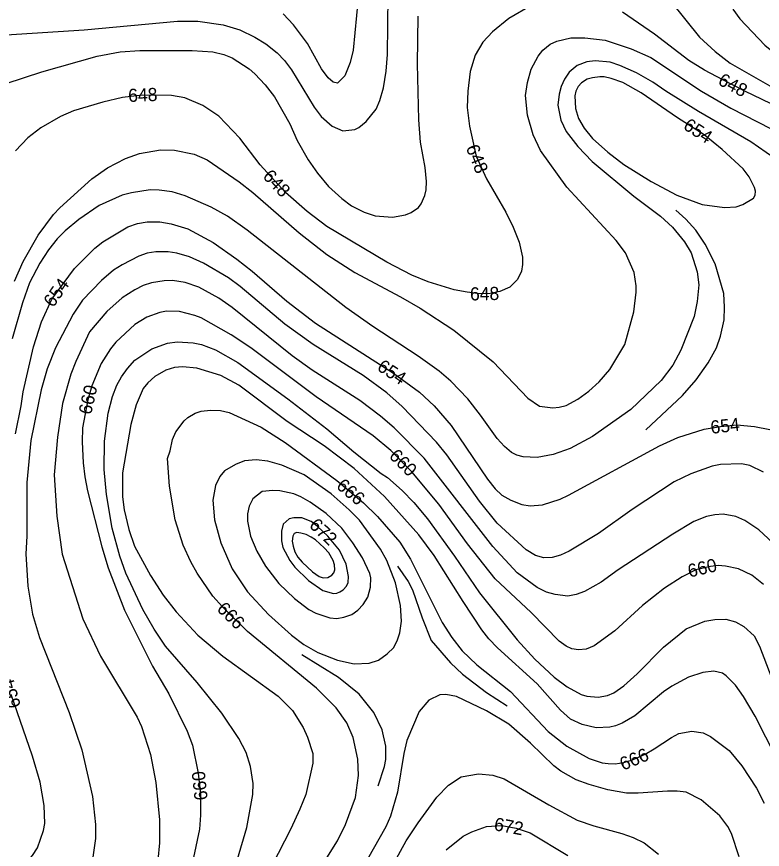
# Model space of a CAD drawing. Extents: x -709418 to -703832, y -1161719 to -1157826.
# Drawn here: x -705716 to -705261, y -1161208 to -1160700 of the extents above; entities that cross this region are included whole.
import ezdxf

# ---------------------------------------------------------------- set-up
doc = ezdxf.new("R2010")
doc.units = 0
for name, color, linetype in [('120_vrstevnice hlavní', 7, 'Continuous'), ('121_vrstevnice hlavní_popis', 7, 'Continuous'), ('122_vrstevnice základní', 7, 'Continuous'), ('124_vrstevnice doplňková', 7, 'Continuous')]:
    doc.layers.add(name, color=color, linetype=linetype)

msp = doc.modelspace()

# ---------------------------------------------------------------- linework, layer by layer
at = {"layer": '120_vrstevnice hlavní'}
for points in [[(-705380.41, -1160937.47), (-705373.28, -1160933.77), (-705366.58, -1160928.78), (-705360.31, -1160923.08), (-705353.9, -1160915.67), (-705344.78, -1160900.42), (-705339.22, -1160880.47), (-705337.8, -1160868.5), (-705337.8, -1160864.51), (-705338.94, -1160856.53), (-705344.35, -1160844.56), (-705349.91, -1160837.01), (-705380.12, -1160804.52), (-705396.08, -1160782.01), (-705400.64, -1160772.46), (-705404.06, -1160760.49), (-705405.2, -1160748.52), (-705404.06, -1160740.54), (-705401.78, -1160732.56), (-705397.65, -1160724.58), (-705394.66, -1160720.88), (-705390.24, -1160717.32), (-705386.11, -1160715.46), (-705377.56, -1160713.47), (-705369.01, -1160713.33), (-705356.75, -1160714.89), (-705340.79, -1160720.02), (-705328.82, -1160725.44), (-705297.9, -1160745.96), (-705279.95, -1160756.22), (-705239.19, -1160777.16)], [(-705717.12, -1160861.66), (-705711.85, -1160849.69), (-705702.59, -1160833.73), (-705693.18, -1160821.2), (-705689.33, -1160817.06), (-705669.95, -1160799.25), (-705660.27, -1160792.7), (-705649.44, -1160787), (-705640.89, -1160784), (-705628.06, -1160781.72), (-705619.51, -1160781.87), (-705607.54, -1160784.29), (-705599.56, -1160787.71), (-705579.9, -1160801.1), (-705571.63, -1160807.66), (-705543.42, -1160832.31), (-705526.46, -1160845.56), (-705509.51, -1160856.39), (-705481.58, -1160871.21), (-705469.61, -1160878.19), (-705449.09, -1160891.73), (-705425.01, -1160910.97), (-705403.92, -1160933.05), (-705396.79, -1160938.04), (-705388.67, -1160938.9), (-705384.68, -1160938.61), (-705380.41, -1160937.47)], [(-705260, -1161046.76), (-705267.27, -1161041.06), (-705275.24, -1161037.22), (-705283.22, -1161035.51), (-705287.79, -1161035.22), (-705292.35, -1161035.65), (-705301.46, -1161037.79), (-705309.73, -1161042.06), (-705320.42, -1161048.9), (-705333.81, -1161059.59), (-705350.77, -1161074.98), (-705363.34, -1161084.2), (-705368.33, -1161086.07), (-705373, -1161086.52), (-705376.99, -1161085.95), (-705380.55, -1161084.24), (-705384.68, -1161081.25), (-705401.78, -1161063.72), (-705423.87, -1161043.34), (-705440.68, -1161021.97), (-705458.21, -1160997.75), (-705474.59, -1160977.94), (-705487.42, -1160965.11), (-705498.25, -1160956.14), (-705533.02, -1160932.34), (-705572.92, -1160902.42), (-705584.89, -1160894.44), (-705603.27, -1160884.18), (-705607.11, -1160882.61), (-705616.38, -1160880.19), (-705624.36, -1160880.05), (-705628.35, -1160880.76), (-705636.33, -1160883.61), (-705643.74, -1160888.17), (-705655.14, -1160898.85)], [(-705655.14, -1160898.85), (-705658.41, -1160902.99), (-705664.11, -1160911.96), (-705669.81, -1160925.5), (-705672.23, -1160934.05), (-705675.51, -1160951.15), (-705675.8, -1160959.7), (-705675.23, -1160972.52), (-705674.23, -1160981.07), (-705672.52, -1160989.62), (-705663.83, -1161023.82), (-705659.98, -1161036.65), (-705650.01, -1161062.3), (-705632.91, -1161096.49), (-705622.93, -1161113.45), (-705611.67, -1161136.11), (-705608.4, -1161144.66), (-705604.98, -1161161.76), (-705603.55, -1161174.58), (-705603.55, -1161187.41), (-705604.26, -1161195.96), (-705612.24, -1161234.43)], [(-705501.53, -1161054.46), (-705499.82, -1161048.33), (-705499.65, -1161042.73), (-705500.21, -1161040.07), (-705504.8, -1161030.38), (-705510.65, -1161021.26), (-705517.34, -1161012.42), (-705526.89, -1161003.45), (-705536.72, -1160996.46), (-705542.28, -1160993.19), (-705546.55, -1160991.48), (-705555.1, -1160989.62), (-705559.38, -1160989.34), (-705565.93, -1160989.91), (-705571.63, -1160994.47), (-705573.91, -1160999.03), (-705574.91, -1161003.59), (-705574.91, -1161008.15), (-705573.06, -1161017.27), (-705569.21, -1161026.39), (-705563.94, -1161035.51), (-705555.82, -1161046.05), (-705546.27, -1161055.31), (-705537.44, -1161062.01), (-705533.16, -1161064.29), (-705524.61, -1161067.14), (-705520.34, -1161067.43), (-705516.06, -1161066.71), (-705511.22, -1161065), (-705507.51, -1161062.44), (-705504.23, -1161058.88), (-705501.53, -1161054.46)], [(-705485.11, -1161215.64), (-705478.01, -1161203.08), (-705470.75, -1161191.97), (-705459.35, -1161176.43), (-705452.22, -1161169.02), (-705444.53, -1161164.04), (-705433.98, -1161162.18), (-705425.15, -1161162.9), (-705418.31, -1161165.18), (-705390.95, -1161181.14), (-705373.85, -1161190.4), (-705363.59, -1161193.96), (-705346.49, -1161198.52), (-705339.65, -1161200.94), (-705332.81, -1161204.22), (-705324.04, -1161211.25)]]:
    msp.add_lwpolyline(points, dxfattribs=at)
at = {"layer": '122_vrstevnice základní'}
for points in [[(-705506.37, -1160678.42), (-705510.42, -1160720.83), (-705512.27, -1160728.32), (-705515.57, -1160736.6), (-705519.91, -1160740.97), (-705522.61, -1160740.4), (-705525.61, -1160737.83), (-705529.74, -1160732.28), (-705538.29, -1160716.89), (-705546.84, -1160705.49), (-705553.11, -1160698.65)], [(-705534.16, -1160755.65), (-705529.88, -1160761.35), (-705523.19, -1160767.33), (-705516.77, -1160770.04), (-705509.51, -1160769.33), (-705506.94, -1160768.04), (-705502.52, -1160764.48), (-705496.4, -1160756.79), (-705494.12, -1160751.66), (-705491.84, -1160743.96), (-705490.27, -1160733.7), (-705489.56, -1160723.44), (-705488.99, -1160687.54)], [(-705401.49, -1160693.52), (-705415.46, -1160701.64), (-705425.43, -1160709.62), (-705431.28, -1160716.03), (-705435.98, -1160724.01), (-705439.11, -1160733.99), (-705440.54, -1160745.96), (-705440.82, -1160755.93), (-705439.54, -1160767.33), (-705435.41, -1160785.57), (-705429.14, -1160799.25), (-705417.31, -1160819.77), (-705412.75, -1160828.89)], [(-705316.71, -1160691.24), (-705299.18, -1160712.9), (-705289.64, -1160721.73), (-705280.38, -1160728.72), (-705244.75, -1160749.09), (-705228.79, -1160757.5), (-705210.84, -1160769.61), (-705185.62, -1160792.27), (-705168.8, -1160808.94), (-705160.11, -1160818.77), (-705146, -1160836.58), (-705138.45, -1160848.27), (-705132.89, -1160858.53), (-705126.05, -1160876.48)], [(-705244.75, -1160758.78), (-705271.4, -1160745.96), (-705284.79, -1160738.98), (-705296.07, -1160733.15), (-705305.73, -1160727.29), (-705326.54, -1160711.05), (-705346.07, -1160697.8)], [(-705278.81, -1160695.8), (-705274.53, -1160701.79), (-705259.29, -1160717.89), (-705237.63, -1160735.41), (-705210.55, -1160753.8), (-705187.33, -1160775.03), (-705179.35, -1160781.3), (-705176.92, -1160784), (-705156.69, -1160801.1), (-705139.73, -1160818.34), (-705127.76, -1160832.45), (-705117.93, -1160846.13), (-705104.25, -1160868.79), (-705098.84, -1160880.76)], [(-705722.11, -1160711.62), (-705674.57, -1160708.43), (-705617.58, -1160703.15), (-705605.26, -1160703.21), (-705589.67, -1160705.37), (-705579.61, -1160708.48), (-705570.49, -1160712.9), (-705563.65, -1160717.03), (-705556.81, -1160722.45), (-705552.4, -1160727.15), (-705548.12, -1160732.85), (-705534.16, -1160755.65)], [(-705503.81, -1160819.77), (-705496.97, -1160821.91), (-705486.42, -1160822.76), (-705478.44, -1160821.34), (-705475.02, -1160819.91), (-705470.6, -1160816.92), (-705468.9, -1160814.64), (-705466.61, -1160809.51), (-705465.9, -1160806.09), (-705465.76, -1160800.96), (-705466.47, -1160792.41), (-705469.32, -1160777.02), (-705470.46, -1160763.34), (-705471.18, -1160729.14), (-705470.75, -1160700.07)], [(-705722.11, -1160741.26), (-705700.45, -1160734.13), (-705666.54, -1160724.58), (-705652.57, -1160721.88), (-705640.6, -1160721.02), (-705608.68, -1160721.02), (-705596.14, -1160721.88), (-705589.3, -1160723.59), (-705584.17, -1160725.58), (-705573.91, -1160732.28), (-705570.35, -1160735.27), (-705564.08, -1160741.97), (-705558.52, -1160749.38), (-705548.98, -1160765.91), (-705544.56, -1160775.88), (-705537.86, -1160787.85), (-705532.16, -1160795.97), (-705525.47, -1160804.1), (-705517.34, -1160811.36), (-705511.36, -1160815.78), (-705503.81, -1160819.77)], [(-705253.87, -1160786.57), (-705267.84, -1160776.88), (-705299.75, -1160758.35), (-705319.7, -1160745.96), (-705327.68, -1160740.4), (-705337.66, -1160734.7), (-705347.63, -1160730.28), (-705353.62, -1160728.29), (-705362.74, -1160727.43), (-705367.87, -1160728), (-705373.71, -1160730.14), (-705378.67, -1160734.22), (-705381.4, -1160738.55)], [(-705381.4, -1160738.55), (-705383.54, -1160743.11), (-705384.82, -1160747.67), (-705385.54, -1160754.51), (-705383.68, -1160763.63), (-705380.41, -1160770.47), (-705373.42, -1160779.59), (-705364.59, -1160788.71), (-705339.22, -1160809.94), (-705322.98, -1160822.19), (-705315.57, -1160828.75), (-705308.3, -1160837.72), (-705304.17, -1160844.56), (-705300.47, -1160855.96), (-705299.61, -1160863.94), (-705300.47, -1160874.2), (-705302.46, -1160883.32), (-705310.44, -1160903.84), (-705315.43, -1160912.96), (-705322.41, -1160922.37), (-705341.08, -1160940.04), (-705364.45, -1160956.42), (-705378.13, -1160963.83), (-705388.39, -1160967.54), (-705398.08, -1160969.25), (-705406.62, -1160968.96), (-705410.61, -1160967.82), (-705413.75, -1160966.25), (-705418.17, -1160962.55), (-705422.58, -1160957.7), (-705432.7, -1160943.46), (-705440.54, -1160933.48), (-705450.94, -1160922.65), (-705457.92, -1160916.67), (-705470.75, -1160907.4), (-705498.53, -1160889.45), (-705514.92, -1160877.91), (-705575.05, -1160830.74), (-705587.02, -1160822.19), (-705597, -1160816.64), (-705612.96, -1160809.8), (-705620.94, -1160807.37), (-705628.77, -1160806.23), (-705634.33, -1160806.09), (-705645.73, -1160807.8), (-705651.43, -1160809.23), (-705665.4, -1160815.64), (-705677.79, -1160824.05), (-705686.06, -1160831.03), (-705691.04, -1160836.01), (-705696.32, -1160842.71), (-705701.65, -1160850.71)], [(-705364.45, -1160737.83), (-705367.68, -1160738.61), (-705371.16, -1160740.73), (-705373.11, -1160743.12), (-705374.56, -1160745.81), (-705375.13, -1160748.81), (-705374.71, -1160756.5), (-705372.85, -1160762.49), (-705369.43, -1160768.47), (-705364.45, -1160774.74), (-705355.04, -1160783.01), (-705345.21, -1160790.7), (-705328.54, -1160800.96), (-705312.86, -1160809.37), (-705297.47, -1160814.93), (-705283.8, -1160816.92), (-705276.67, -1160816.49), (-705272.65, -1160815.01), (-705266.27, -1160811.08), (-705265.13, -1160809.23), (-705264.99, -1160806.95), (-705265.56, -1160804.67), (-705268.85, -1160798.17), (-705272.4, -1160793.27), (-705285.36, -1160781.44), (-705296.19, -1160772.6), (-705312.58, -1160762.06), (-705334.67, -1160746.81), (-705345.92, -1160740.69), (-705353.05, -1160738.12), (-705357.22, -1160737.1), (-705359.89, -1160737.12), (-705364.45, -1160737.83)], [(-705412.75, -1160828.89), (-705409.05, -1160838.01), (-705407.05, -1160847.13), (-705407.05, -1160851.69), (-705407.77, -1160855.68), (-705410.19, -1160860.81), (-705414.89, -1160865.51), (-705420.88, -1160868.07), (-705426.86, -1160869.22), (-705432.88, -1160869.4), (-705440.82, -1160868.5), (-705448.8, -1160867.08), (-705464.76, -1160862.23), (-705474.59, -1160858.1), (-705489.84, -1160850.26), (-705526.6, -1160828.46), (-705538.58, -1160819.2), (-705551.68, -1160807.66), (-705567.22, -1160790.84), (-705579.61, -1160774.46), (-705592.3, -1160761.2), (-705602.13, -1160754.65), (-705613.24, -1160749.95), (-705621.22, -1160748.52), (-705639.18, -1160748.24), (-705651.15, -1160749.81), (-705663.11, -1160752.51), (-705681.07, -1160757.93), (-705689.05, -1160761.35), (-705701.02, -1160768.19), (-705709, -1160774.31), (-705716.41, -1160782.29)], [(-705680.5, -1160853.97), (-705667.96, -1160841.71), (-705663.11, -1160837.72), (-705647.87, -1160828.6), (-705642.03, -1160826.61), (-705636.04, -1160825.61), (-705628.35, -1160825.61), (-705621.51, -1160826.75), (-705611.25, -1160829.89), (-705595.86, -1160838.15), (-705581.32, -1160848.41), (-705572.06, -1160855.68), (-705550.97, -1160873.92), (-705533.45, -1160887.31), (-705485.85, -1160917.81), (-705470.04, -1160929.49), (-705461.06, -1160937.76), (-705450.66, -1160949.73), (-705428.57, -1160982.5), (-705423.87, -1160988.48), (-705419.73, -1160992.19), (-705414.32, -1160995.32), (-705407.48, -1160998.03), (-705402.35, -1160998.74), (-705394.94, -1160998.17), (-705384.11, -1160994.61), (-705378.98, -1160992.33), (-705323.55, -1160962.26), (-705312.29, -1160957.13), (-705296.34, -1160952.01), (-705286.36, -1160950.3), (-705276.39, -1160949.44), (-705265.56, -1160950.3), (-705256.3, -1160952.25)], [(-705459.49, -1160959.98), (-705480.44, -1160938.18), (-705489.84, -1160929.92), (-705504.23, -1160919.23), (-705534.87, -1160900.28), (-705552.11, -1160887.88), (-705579.33, -1160865.08), (-705586.45, -1160859.81), (-705601.7, -1160850.69), (-705610.39, -1160846.99), (-705618.09, -1160844.71), (-705623.22, -1160843.85), (-705630.91, -1160843.85), (-705636.04, -1160844.71), (-705641.17, -1160846.56), (-705651.43, -1160851.83), (-705656.56, -1160855.11), (-705663.97, -1160861.38), (-705675.51, -1160873.35), (-705681.21, -1160881.9), (-705692.04, -1160902.42), (-705697.17, -1160915.24), (-705700.73, -1160928.07), (-705707.15, -1160958.84), (-705709.57, -1160984.49), (-705709.57, -1161017.27), (-705710.14, -1161028.1), (-705709, -1161047.76), (-705706.15, -1161064.86), (-705701.87, -1161079.11), (-705683.63, -1161124.71), (-705675.94, -1161147.51), (-705669.38, -1161176.01), (-705667.68, -1161193.1), (-705667.68, -1161201.66), (-705669.53, -1161214.48)], [(-705701.65, -1160850.71), (-705708, -1160862.8), (-705712.13, -1160875.06), (-705718.4, -1160897)], [(-705716.41, -1160954.85), (-705712.99, -1160937.76), (-705711.85, -1160929.21), (-705705.44, -1160901.85), (-705700.59, -1160886.46), (-705694.32, -1160872.78), (-705680.5, -1160853.97)], [(-705604.69, -1160865.51), (-705612.96, -1160862.52), (-705620.65, -1160861.38), (-705625.78, -1160861.52), (-705633.48, -1160862.8), (-705638.61, -1160864.37), (-705643.74, -1160866.94), (-705651.43, -1160871.92), (-705660.69, -1160880.19), (-705671.38, -1160892.73), (-705679.64, -1160910.68), (-705682.64, -1160918.38), (-705687.77, -1160936.33), (-705690.76, -1160956.85), (-705692.9, -1160979.93), (-705691.33, -1161005.01), (-705687.94, -1161028.28), (-705675.37, -1161067.71), (-705664.54, -1161090.51), (-705642.17, -1161127.56), (-705639.6, -1161133.26), (-705634.05, -1161150.36), (-705630.77, -1161167.46), (-705628.63, -1161190.26), (-705628.63, -1161204.22), (-705629.63, -1161214.76)], [(-705254.44, -1161021.26), (-705262.85, -1161013.42), (-705271.4, -1161007.72), (-705276.96, -1161005.16), (-705284.65, -1161003.87), (-705289.78, -1161004.16), (-705294.91, -1161005.3), (-705302.6, -1161008.29), (-705315.43, -1161015.98), (-705348.77, -1161037.79), (-705359.03, -1161045.2), (-705369.29, -1161051.04), (-705374.42, -1161052.89), (-705379.55, -1161053.75), (-705387.25, -1161052.89), (-705392.38, -1161051.32), (-705398.08, -1161048.47), (-705410.33, -1161039.64), (-705425.15, -1161023.54), (-705467.19, -1160969.67), (-705485.42, -1160951.15), (-705493.69, -1160944.03), (-705506.37, -1160934.48), (-705535.44, -1160915.95), (-705547.55, -1160907.26), (-705584.17, -1160877.77), (-705592.44, -1160872.21), (-705604.69, -1160865.51)], [(-705586.6, -1161233.57), (-705575.34, -1161194.81), (-705571.63, -1161174.87), (-705571.49, -1161168.03), (-705573.06, -1161157.77), (-705575.77, -1161149.22), (-705580.18, -1161140.67), (-705590.59, -1161125.28), (-705605.69, -1161106.47), (-705624.93, -1161084.24), (-705631.77, -1161073.98), (-705638.75, -1161062.01), (-705649.15, -1161039.78), (-705652.71, -1161029.52), (-705657.56, -1161012.42), (-705660.84, -1160991.9), (-705662.26, -1160976.51), (-705662.12, -1160959.41), (-705659.98, -1160942.31), (-705657.27, -1160932.06), (-705654.57, -1160925.22), (-705651.86, -1160920.09), (-705648.15, -1160914.96), (-705643.59, -1160909.97), (-705633.19, -1160902.99), (-705623.79, -1160899.57), (-705617.8, -1160898.71), (-705608.11, -1160899.28), (-705602.98, -1160900.42)], [(-705602.98, -1160900.42), (-705594.43, -1160903.56), (-705580.75, -1160911.39), (-705550.26, -1160933.48), (-705526.46, -1160951.86), (-705510.08, -1160965.83), (-705493.4, -1160979.08), (-705489.56, -1160981.5), (-705480.58, -1160989.34), (-705473.45, -1160996.75), (-705465.05, -1161006.72), (-705448.52, -1161029.52), (-705433.27, -1161051.75), (-705410.33, -1161080.54), (-705399.64, -1161092.22), (-705387.82, -1161103.33), (-705379.84, -1161109.18), (-705371.29, -1161113.88), (-705367.87, -1161114.88), (-705361.03, -1161115.45), (-705355.33, -1161114.45), (-705351.34, -1161112.74), (-705345.35, -1161108.46), (-705337.23, -1161101.2), (-705320.99, -1161084.95), (-705307.16, -1161073.84), (-705295.77, -1161068.99), (-705289.78, -1161068), (-705282.96, -1161067.92), (-705277.24, -1161069.56), (-705272.11, -1161072.27), (-705265.7, -1161078.11), (-705262.42, -1161084.24), (-705248.17, -1161122.14)], [(-705491.27, -1160993.04), (-705509.79, -1160975.94), (-705528.17, -1160962.26), (-705550.69, -1160947.3), (-705580.19, -1160925.2), (-705591.16, -1160919.37), (-705605.83, -1160914.81), (-705614.52, -1160913.96), (-705619.51, -1160914.39), (-705624.64, -1160916.1), (-705631.48, -1160919.8), (-705635.76, -1160923.65), (-705638.61, -1160927.21), (-705642.88, -1160937.19), (-705646.02, -1160949.16), (-705651.15, -1160978.65), (-705651.23, -1160993.18), (-705650.18, -1161001.22), (-705647.3, -1161013.28), (-705643.88, -1161023.25), (-705634.05, -1161041.21), (-705626.35, -1161053.18), (-705618.51, -1161063.29), (-705605.26, -1161077.54), (-705589.87, -1161090.51), (-705556.24, -1161114.88), (-705547.41, -1161123.57), (-705540.85, -1161133.83), (-705538.29, -1161139.81), (-705535.01, -1161149.79), (-705535.01, -1161155.77), (-705539.29, -1161174.72), (-705542.99, -1161183.7), (-705548.41, -1161195.67), (-705560.09, -1161218.33)], [(-705534.02, -1161225.31), (-705520.05, -1161203.08), (-705515.06, -1161193.1), (-705508.95, -1161176.69), (-705507.08, -1161163.18), (-705507.65, -1161153.21), (-705510.36, -1161140.1), (-705514.35, -1161130.98), (-705520.76, -1161121.86), (-705532.73, -1161109.89), (-705574.91, -1161075.41), (-705590.16, -1161060.44), (-705596, -1161053.75), (-705605.55, -1161039.78), (-705609.54, -1161032.94), (-705614.24, -1161022.68), (-705619.08, -1161007.29), (-705622.5, -1160986.77), (-705623.74, -1160969.94), (-705622.05, -1160965.25), (-705620.65, -1160958.27), (-705618.66, -1160953.72), (-705613.53, -1160946.88), (-705611.39, -1160944.88), (-705606.83, -1160942.31), (-705603.27, -1160941.03), (-705597.57, -1160940.32), (-705591.3, -1160940.6), (-705586.17, -1160941.75), (-705566.5, -1160950.72), (-705551.97, -1160960.13), (-705520.34, -1160983.21), (-705504.09, -1160996.89), (-705495.54, -1161005.16), (-705482, -1161020.97), (-705475.45, -1161031.37), (-705456.07, -1161069.99)], [(-705260.14, -1160978.22), (-705268.41, -1160974.23), (-705273.54, -1160973.24), (-705286.36, -1160973.52), (-705291.49, -1160974.66), (-705304.31, -1160979.22), (-705314.57, -1160984.21), (-705340.22, -1161001.02), (-705360.74, -1161015.56), (-705378.7, -1161026.39), (-705383.83, -1161028.81), (-705388.96, -1161030.23), (-705394.09, -1161030.38), (-705399.22, -1161028.95), (-705404.92, -1161025.53), (-705422.58, -1161009.29), (-705433.27, -1160995.89), (-705453.36, -1160967.68), (-705459.49, -1160959.98)], [(-705582.18, -1160973.52), (-705588.97, -1160977.43), (-705591.7, -1160980.84), (-705594.43, -1160986.34), (-705596, -1160995.32), (-705595, -1161007.29), (-705591.16, -1161021.26), (-705584.32, -1161037.22), (-705574.91, -1161051.18), (-705562.09, -1161065), (-705547.98, -1161077.69), (-705540.57, -1161083.24), (-705532.02, -1161088.23), (-705520.05, -1161092.93), (-705509.79, -1161095.07), (-705500.67, -1161094.78), (-705494.97, -1161092.79), (-705489.67, -1161089.08), (-705485.6, -1161085.07), (-705483.29, -1161080.54), (-705481.86, -1161076.26), (-705481.01, -1161069.14), (-705481.58, -1161059.45), (-705484.57, -1161045.77), (-705489.84, -1161032.09), (-705493.83, -1161025.25), (-705506.51, -1161007.58), (-705512.78, -1161001.17), (-705523.76, -1160991.48), (-705540.43, -1160979.93), (-705553.96, -1160973.95), (-705562.51, -1160971.53), (-705569.64, -1160970.67), (-705576.76, -1160971.38), (-705582.18, -1160973.52)], [(-705252.16, -1161152.64), (-705265.13, -1161126.99), (-705272.25, -1161115.02), (-705277.24, -1161108.18), (-705282.8, -1161102.34), (-705285.08, -1161100.77), (-705290.35, -1161099.49), (-705297.19, -1161100.34), (-705305.74, -1161103.19), (-705316, -1161108.75), (-705321.13, -1161112.17), (-705338.66, -1161126.84), (-705346.21, -1161131.26), (-705350.34, -1161132.83), (-705353.76, -1161133.68), (-705362.17, -1161134.11), (-705370.72, -1161132.12), (-705377.84, -1161128.84), (-705383.83, -1161123.43), (-705398.22, -1161107.32), (-705422.44, -1161085.38), (-705427.71, -1161079.82), (-705431.99, -1161074.27), (-705443.39, -1161057.17), (-705461.06, -1161028.95), (-705470.46, -1161016.41), (-705491.27, -1160993.04)], [(-705536.15, -1161008.29), (-705541.71, -1161006.15), (-705546.63, -1161006.13), (-705549.4, -1161006.72), (-705553.11, -1161010), (-705554.25, -1161014.13), (-705554.25, -1161020.12), (-705553.25, -1161024.11), (-705548.98, -1161032.09), (-705545.98, -1161036.08), (-705537.72, -1161044.34), (-705528.89, -1161050.33), (-705522.47, -1161052.18), (-705520.33, -1161051.97), (-705518.48, -1161051.18), (-705516.49, -1161049.9), (-705514.51, -1161047.71), (-705513.5, -1161045.48), (-705513.35, -1161041.78), (-705514.64, -1161034.37), (-705518.77, -1161025.82), (-705525.89, -1161017.27), (-705532.31, -1161011.14), (-705536.15, -1161008.29)], [(-705536.01, -1161017.84), (-705539.21, -1161016.24), (-705542.36, -1161015.35), (-705544.86, -1161015.04), (-705546.41, -1161015.62), (-705547.27, -1161017.3), (-705547.58, -1161020.38), (-705547.12, -1161023.25), (-705546.03, -1161026.77), (-705544.13, -1161030.09), (-705541.5, -1161033.17), (-705535.3, -1161038.93), (-705531.17, -1161041.78), (-705528.73, -1161042.57), (-705525.89, -1161042.49), (-705523.4, -1161040.93), (-705522.27, -1161039.56), (-705521.71, -1161037.72), (-705521.76, -1161034.65), (-705522.61, -1161032.09), (-705525.24, -1161027.4), (-705528.03, -1161024.39), (-705533.39, -1161019.5), (-705536.01, -1161017.84)], [(-705456.07, -1161069.99), (-705450.23, -1161079.11), (-705443.96, -1161087.23), (-705434.98, -1161095.64), (-705414.46, -1161112.03), (-705391.38, -1161136.39), (-705380.12, -1161145.23), (-705366.44, -1161152.92), (-705358.46, -1161155.49), (-705354.95, -1161155.94), (-705350.48, -1161156.06), (-705345.24, -1161155.17), (-705339.94, -1161153.63), (-705332.37, -1161150.21), (-705326.83, -1161146.94), (-705316.28, -1161139.95), (-705311.72, -1161137.67), (-705303.74, -1161136.25), (-705296.91, -1161137.1), (-705292.35, -1161139.38), (-705281.09, -1161147.93), (-705273.39, -1161157.2), (-705264.27, -1161170.88), (-705259.57, -1161180)], [(-705722.11, -1161227.45), (-705712.7, -1161219.75), (-705706.01, -1161212.06), (-705703.01, -1161207.21), (-705699.31, -1161196.81), (-705698.6, -1161192.54), (-705699.02, -1161181.42), (-705701.45, -1161167.17), (-705706.01, -1161151.5), (-705719.11, -1161113.88)], [(-705274.82, -1161212.77), (-705279.52, -1161198.52), (-705281.8, -1161194.25), (-705286.65, -1161187.69), (-705298.04, -1161178), (-705307.31, -1161173.3), (-705312.8, -1161172.74), (-705318.56, -1161172.73), (-705336.52, -1161174.01), (-705343.64, -1161174.01), (-705355.04, -1161172.02), (-705366.44, -1161168.74), (-705374.42, -1161165.75), (-705383.68, -1161160.47), (-705388.1, -1161157.2), (-705402.21, -1161143.52), (-705415.46, -1161131.97), (-705429.14, -1161123.71), (-705447.38, -1161115.02), (-705453.93, -1161113.74), (-705457.49, -1161114.02), (-705464.21, -1161117.22), (-705470.18, -1161124.14), (-705477.59, -1161141.81), (-705479.44, -1161149.79), (-705483.43, -1161173.44), (-705487.7, -1161187.98), (-705490.55, -1161194.53), (-705505.09, -1161220.32)], [(-705453.65, -1161208.49), (-705443.39, -1161200.23), (-705438.12, -1161197.52), (-705429.14, -1161194.25), (-705419.73, -1161193.68), (-705410.9, -1161195.24), (-705402.35, -1161198.24), (-705379.55, -1161212.06)]]:
    msp.add_lwpolyline(points, dxfattribs=at)
at = {"layer": '124_vrstevnice doplňková'}
for points in [[(-705331.94, -1160952.34), (-705309.59, -1160931.49), (-705301.18, -1160921.94), (-705293.77, -1160911.54), (-705288.78, -1160902.42), (-705286.22, -1160895.29), (-705284.08, -1160885.32), (-705283.8, -1160877.62), (-705284.36, -1160869.22), (-705289.49, -1160851.12), (-705295.62, -1160839.15), (-705301.32, -1160830.6), (-705307.45, -1160823.9), (-705313.58, -1160818.49)], [(-705483.43, -1161035.63), (-705476.87, -1161044.91), (-705474.31, -1161050.04), (-705468.33, -1161067.14), (-705462.77, -1161080.96), (-705451.08, -1161094.5), (-705443.67, -1161101.34), (-705429.14, -1161112.59), (-705416.46, -1161120.72)], [(-705495.27, -1161169.52), (-705491.27, -1161157.77), (-705490.55, -1161153.49), (-705490.55, -1161145.23), (-705492.69, -1161135.25), (-705497.82, -1161124.85), (-705506.8, -1161113.59), (-705519.34, -1161103.48), (-705541.85, -1161089.65)]]:
    msp.add_lwpolyline(points, dxfattribs=at)

# ---------------------------------------------------------------- texts
at = {"layer": '121_vrstevnice hlavní_popis'}
for s, rotation, p in [('648', 332.3071, (-705288.44, -1160741.52)), ('648', 2.201, (-705647.56, -1160752.51)), ('654', 327.1843, (-705309.64, -1160768.55)), ('648', 291.7905, (-705441.81, -1160780.3)), ('648', 313.0115, (-705566.06, -1160798.19)), ('654', 54.8627, (-705693.46, -1160878.24)), ('648', 1.1312, (-705439.08, -1160873.54)), ('654', 326.9056, (-705496.42, -1160915.62)), ('660', 77.2402, (-705670.34, -1160943.56)), ('654', 6.5639, (-705291.95, -1160954.9)), ('660', 314.9304, (-705489.04, -1160968.88)), ('666', 319.8334, (-705521.25, -1160987.47)), ('672', 316.0631, (-705537.79, -1161011.18)), ('660', 13.1455, (-705305.25, -1161042.54)), ('666', 315.252, (-705594.13, -1161062.16)), ('654', 105.2742, (-705713.1, -1161120.93)), ('666', 22.584, (-705345.73, -1161160.33)), ('660', 96.0832, (-705599.13, -1161177.92)), ('672', 349.4761, (-705424.94, -1161196.48))]:
    msp.add_text(s, height=8, rotation=rotation, dxfattribs=at).set_placement(p)

doc.saveas('drawing.dxf')
